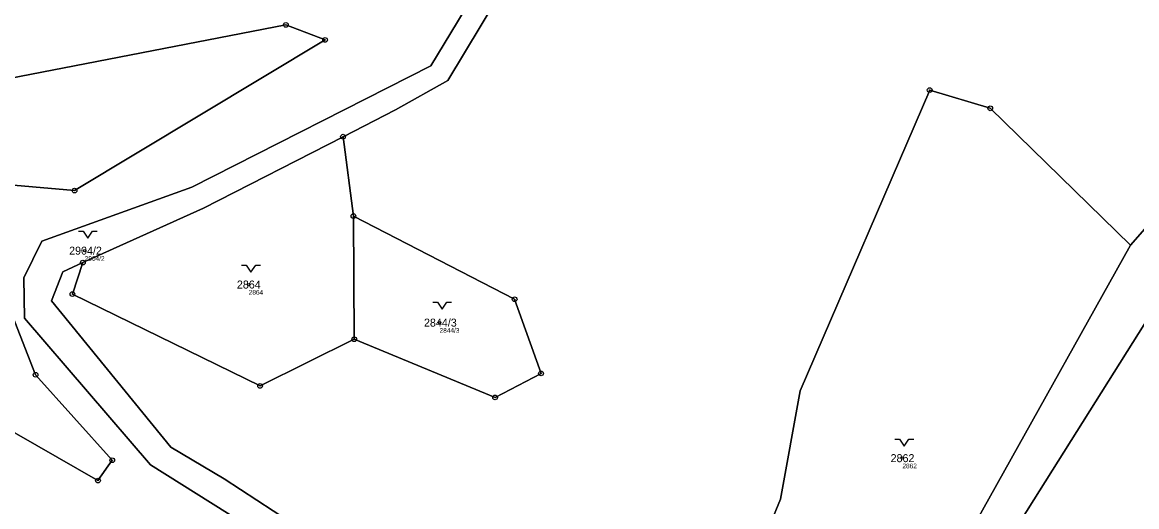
# Model space of a CAD drawing. Extents: x -751550 to -746116, y -1055108 to -1050700.
# Drawn here: x -751163.6 to -750926.9, y -1051874.2 to -1051771.2 of the extents above; entities that cross this region are included whole.
import ezdxf

# ---------------------------------------------------------------- set-up
doc = ezdxf.new("R2010")
doc.units = 0
for name, color, linetype in [('Definiční body', 7, 'Continuous'), ('Hranice parcel', 7, 'Continuous'), ('Parcelní čísla', 7, 'Continuous'), ('Polygon parcely', 7, 'Continuous'), ('Značky bodu BP', 7, 'Continuous'), ('Značky kultur', 7, 'Continuous')]:
    doc.layers.add(name, color=color, linetype=linetype)

msp = doc.modelspace()

# ---------------------------------------------------------------- linework, layer by layer
at = {"layer": 'Definiční body'}
for centre in [(-751150.34, -1051819.76), (-751115.5, -1051826.96), (-751074.96, -1051835.06), (-750976.64, -1051863.88)]:
    msp.add_circle(centre, 0.25, dxfattribs=at)
at = {"layer": 'Hranice parcel'}
for p, q in [((-750957.97, -1051789.49), (-750928.19, -1051818.56)), ((-751095.47, -1051795.52), (-751093.25, -1051812.4)), ((-751093.25, -1051812.4), (-751093.1, -1051838.6)), ((-750951.45, -1051877.17), (-750919.76, -1051826.69))]:
    msp.add_line(p, q, dxfattribs=at)
for points in [[(-750995.21, -1051625.54), (-751033.84, -1051666.7), (-751036.55, -1051671.92), (-751041.72, -1051695.5), (-751044.87, -1051709.83), (-751047.21, -1051731.48), (-751048.43, -1051742.31), (-751073.17, -1051783.54), (-751084.34, -1051789.8), (-751095.47, -1051795.52)], [(-751051.82, -1051713.23), (-751055.14, -1051744.58), (-751076.83, -1051780.43), (-751127.56, -1051806.26), (-751159.48, -1051817.75), (-751163.24, -1051825.5), (-751163.11, -1051834.12), (-751136.36, -1051865.32)], [(-751173.73, -1051784.56), (-751208.11, -1051781.21), (-751231.28, -1051788.49), (-751216.71, -1051808.87), (-751197.19, -1051803.04), (-751152.5, -1051806.98), (-751099.29, -1051774.95), (-751107.6, -1051771.75), (-751173.73, -1051784.56)], [(-751043.54, -1051946.33), (-751029.82, -1051917.7), (-751017.84, -1051905.76), (-751010.21, -1051891.17), (-751002.57, -1051872.63), (-750998.38, -1051849.55), (-750970.85, -1051785.6), (-750957.97, -1051789.49)], [(-751095.47, -1051795.52), (-751125.09, -1051810.7), (-751150.73, -1051822.29)], [(-750848.55, -1051816.82), (-750868.09, -1051802.5), (-750886.78, -1051797.73), (-750906.71, -1051800.09), (-750923.63, -1051813.39), (-750928.19, -1051818.56)], [(-751093.25, -1051812.4), (-751059.01, -1051830.09), (-751053.41, -1051845.85), (-751063.17, -1051850.97), (-751093.1, -1051838.6)], [(-751181.26, -1051815.01), (-751194.62, -1051833.6), (-751180.82, -1051838.64), (-751169.21, -1051856.24), (-751147.52, -1051868.66), (-751144.48, -1051864.33), (-751160.79, -1051846.15), (-751170.17, -1051822.34), (-751181.26, -1051815.01)], [(-750928.19, -1051818.56), (-750985, -1051920.35), (-750988.45, -1051925.83)], [(-751150.73, -1051822.29), (-751155.02, -1051824.23), (-751157.39, -1051830.46), (-751132.04, -1051861.51), (-751120.69, -1051868.25)], [(-751093.1, -1051838.6), (-751113.1, -1051848.51), (-751152.95, -1051828.99), (-751150.73, -1051822.29)], [(-751136.36, -1051865.32), (-751103.66, -1051885.88), (-751080.5, -1051891.51), (-751058.59, -1051913.59), (-751054.86, -1051944.38), (-751053.99, -1051945.04)], [(-751120.69, -1051868.25), (-751103.39, -1051879.65), (-751078.71, -1051885.2), (-751066.1, -1051892.21), (-751053.55, -1051912.96), (-751049.93, -1051941.11)]]:
    msp.add_lwpolyline(points, dxfattribs=at)
at = {"layer": 'Polygon parcely'}
for points in [[(-751163.96, -1051956.41), (-751053.31, -1051970.18), (-751053.26, -1051970.12), (-751040.81, -1051955.1), (-751053.99, -1051945.04), (-751054.86, -1051944.38), (-751058.59, -1051913.59), (-751080.5, -1051891.51), (-751103.66, -1051885.88), (-751136.36, -1051865.32), (-751163.11, -1051834.12), (-751163.24, -1051825.5), (-751159.48, -1051817.75), (-751127.56, -1051806.26), (-751076.83, -1051780.43), (-751055.14, -1051744.58), (-751051.82, -1051713.23), (-751131.69, -1051751.65), (-751184.18, -1051773.22)], [(-751048.43, -1051742.31), (-751073.17, -1051783.54), (-751084.34, -1051789.8), (-751095.47, -1051795.52), (-751093.25, -1051812.4), (-751059.01, -1051830.09), (-751053.41, -1051845.85), (-751063.17, -1051850.97), (-751093.1, -1051838.6), (-751113.1, -1051848.51), (-751152.95, -1051828.99), (-751150.73, -1051822.29), (-751155.02, -1051824.23), (-751157.39, -1051830.46), (-751132.04, -1051861.51), (-751120.69, -1051868.25), (-751103.39, -1051879.65)], [(-751103.39, -1051879.65), (-751120.69, -1051868.25), (-751132.04, -1051861.51), (-751157.39, -1051830.46), (-751155.02, -1051824.23), (-751150.73, -1051822.29), (-751125.09, -1051810.7), (-751095.47, -1051795.52), (-751084.34, -1051789.8), (-751073.17, -1051783.54), (-751048.43, -1051742.31)], [(-751055.14, -1051744.58), (-751076.83, -1051780.43), (-751127.56, -1051806.26), (-751159.48, -1051817.75), (-751163.24, -1051825.5), (-751163.11, -1051834.12), (-751136.36, -1051865.32), (-751103.66, -1051885.88)], [(-751010.21, -1051891.17), (-751002.57, -1051872.63), (-750998.38, -1051849.55), (-750970.85, -1051785.6), (-750957.97, -1051789.49), (-750928.19, -1051818.56), (-750923.63, -1051813.39)], [(-750923.63, -1051813.39), (-750928.19, -1051818.56), (-750985, -1051920.35), (-750988.45, -1051925.83), (-750990.83, -1051929.61), (-751008.46, -1051962.1), (-751010.45, -1051964.49), (-751018.78, -1051969.91), (-751030.12, -1051973.06), (-751053.31, -1051970.18), (-751163.96, -1051956.41)], [(-751184.06, -1051964.91), (-751160.08, -1051964.77), (-751098.56, -1051974.19), (-751026.87, -1051981.94), (-751014.9, -1051980.02), (-751006.23, -1051974.72), (-750978.78, -1051926.71), (-750974.55, -1051920.51), (-750951.45, -1051877.17), (-750919.76, -1051826.69)]]:
    msp.add_lwpolyline(points, dxfattribs=at)
for points in [[(-751173.73, -1051784.56), (-751107.6, -1051771.75), (-751099.29, -1051774.95), (-751152.5, -1051806.98), (-751197.19, -1051803.04), (-751216.71, -1051808.87), (-751231.28, -1051788.49), (-751208.11, -1051781.21)], [(-751173.73, -1051784.56), (-751208.11, -1051781.21), (-751231.28, -1051788.49), (-751216.71, -1051808.87), (-751197.19, -1051803.04), (-751152.5, -1051806.98), (-751099.29, -1051774.95), (-751107.6, -1051771.75)], [(-750988.45, -1051925.83), (-750985, -1051920.35), (-750928.19, -1051818.56), (-750957.97, -1051789.49), (-750970.85, -1051785.6), (-750998.38, -1051849.55), (-751002.57, -1051872.63), (-751010.21, -1051891.17), (-751017.84, -1051905.76), (-751029.82, -1051917.7), (-751043.54, -1051946.33), (-751038.44, -1051950.49), (-751013.5, -1051936.02)], [(-751125.09, -1051810.7), (-751150.73, -1051822.29), (-751152.95, -1051828.99), (-751113.1, -1051848.51), (-751093.1, -1051838.6), (-751093.25, -1051812.4), (-751095.47, -1051795.52)], [(-751093.1, -1051838.6), (-751063.17, -1051850.97), (-751053.41, -1051845.85), (-751059.01, -1051830.09), (-751093.25, -1051812.4)], [(-751181.26, -1051815.01), (-751194.62, -1051833.6), (-751180.82, -1051838.64), (-751169.21, -1051856.24), (-751147.52, -1051868.66), (-751144.48, -1051864.33), (-751160.79, -1051846.15), (-751170.17, -1051822.34)], [(-751181.26, -1051815.01), (-751170.17, -1051822.34), (-751160.79, -1051846.15), (-751144.48, -1051864.33), (-751147.52, -1051868.66), (-751169.21, -1051856.24), (-751180.82, -1051838.64), (-751194.62, -1051833.6)], [(-750899.07, -1051841.39), (-750898.08, -1051840.5), (-750898.95, -1051839.47), (-750899.97, -1051840.39), (-750915.7, -1051822.89), (-750919.76, -1051826.69), (-750951.45, -1051877.17), (-750945.83, -1051880.8), (-750940.43, -1051884.29), (-750937.07, -1051886.46), (-750927.76, -1051892.47), (-750924.52, -1051894.57), (-750913.56, -1051877.72), (-750912, -1051878.64), (-750902.6, -1051884.81), (-750884.7, -1051856.96), (-750887.79, -1051853.59), (-750889.94, -1051851.52), (-750896.08, -1051844.56), (-750898.73, -1051841.65)]]:
    msp.add_lwpolyline(points, close=True, dxfattribs=at)
at = {"layer": 'Značky bodu BP'}
for centre, radius in [((-751107.6, -1051771.75), 0.5), ((-751107.6, -1051771.75), 0.0303), ((-751099.29, -1051774.95), 0.5), ((-751099.29, -1051774.95), 0.0303), ((-750970.85, -1051785.6), 0.5), ((-750970.85, -1051785.6), 0.0303), ((-750957.97, -1051789.49), 0.5), ((-750957.97, -1051789.49), 0.0303), ((-751095.47, -1051795.52), 0.5), ((-751095.47, -1051795.52), 0.0303), ((-751152.5, -1051806.98), 0.5), ((-751152.5, -1051806.98), 0.0303), ((-751093.25, -1051812.4), 0.5), ((-751093.25, -1051812.4), 0.0303), ((-751150.73, -1051822.29), 0.5), ((-751150.73, -1051822.29), 0.0303), ((-751152.95, -1051828.99), 0.5), ((-751152.95, -1051828.99), 0.0303), ((-751059.01, -1051830.09), 0.5), ((-751059.01, -1051830.09), 0.0303), ((-751093.1, -1051838.6), 0.5), ((-751093.1, -1051838.6), 0.0303), ((-751160.79, -1051846.15), 0.5), ((-751053.41, -1051845.85), 0.5), ((-751053.41, -1051845.85), 0.0303), ((-751160.79, -1051846.15), 0.0303), ((-751113.1, -1051848.51), 0.5), ((-751113.1, -1051848.51), 0.0303), ((-751063.17, -1051850.97), 0.5), ((-751063.17, -1051850.97), 0.0303), ((-751144.48, -1051864.33), 0.5), ((-751144.48, -1051864.33), 0.0303), ((-751147.52, -1051868.66), 0.5), ((-751147.52, -1051868.66), 0.0303)]:
    msp.add_circle(centre, radius, dxfattribs=at)
at = {"layer": 'Značky kultur'}
for p, q in [((-751151.67, -1051815.58), (-751150.67, -1051815.58)), ((-751150.67, -1051815.58), (-751149.67, -1051817.08)), ((-751149.67, -1051817.08), (-751148.67, -1051815.58)), ((-751148.67, -1051815.58), (-751147.67, -1051815.58)), ((-751117.02, -1051822.81), (-751116.02, -1051822.81)), ((-751116.02, -1051822.81), (-751115.02, -1051824.31)), ((-751115.02, -1051824.31), (-751114.02, -1051822.81)), ((-751114.02, -1051822.81), (-751113.02, -1051822.81)), ((-751076.39, -1051830.73), (-751075.39, -1051830.73)), ((-751075.39, -1051830.73), (-751074.39, -1051832.23)), ((-751074.39, -1051832.23), (-751073.39, -1051830.73)), ((-751073.39, -1051830.73), (-751072.39, -1051830.73)), ((-750978.25, -1051859.86), (-750977.25, -1051859.86)), ((-750977.25, -1051859.86), (-750976.25, -1051861.36)), ((-750976.25, -1051861.36), (-750975.25, -1051859.86)), ((-750975.25, -1051859.86), (-750974.25, -1051859.86))]:
    msp.add_line(p, q, dxfattribs=at)

# ---------------------------------------------------------------- texts
at = {"layer": 'Definiční body'}
for s, p in [('2904/2', (-751150.34, -1051821.92)), ('2864', (-751115.5, -1051829.12)), ('2844/3', (-751074.96, -1051837.22)), ('2862', (-750976.64, -1051866.04))]:
    msp.add_text(s, height=1, dxfattribs=at).set_placement(p)
at = {"layer": 'Parcelní čísla'}
for s, p in [('2904/2', (-751153.65, -1051820.61)), ('2864', (-751118.01, -1051827.81)), ('2844/3', (-751078.27, -1051835.91)), ('2862', (-750979.15, -1051864.73))]:
    msp.add_text(s, height=1.7, dxfattribs=at).set_placement(p)

doc.saveas('drawing.dxf')
